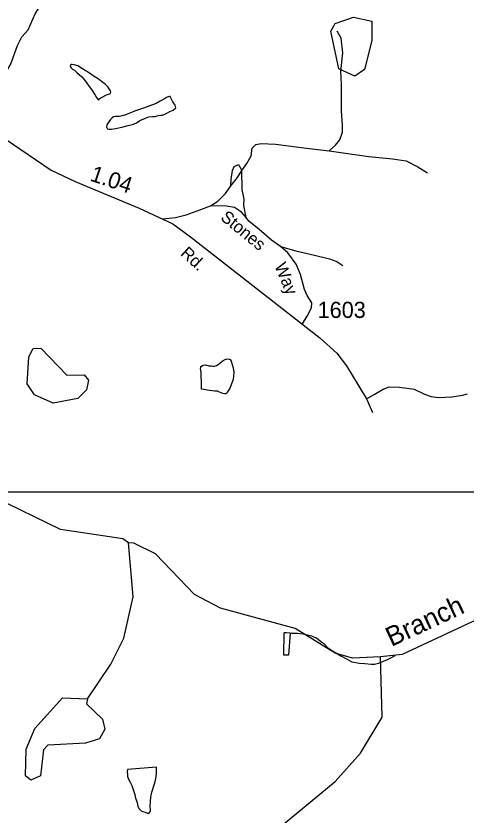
# Model space of a CAD drawing. Extents: x 2126262 to 2293712, y 749403 to 919119.
# Drawn here: x 2208945 to 2212421, y 842370 to 848545 of the extents above; entities that cross this region are included whole.
import ezdxf

# ---------------------------------------------------------------- set-up
doc = ezdxf.new("R2010")
doc.units = 0
for name, color, linetype in [('Exist Hydrographic Creek Single Shore', 7, 'Continuous'), ('Exist Hydrographic Creek Single Shore Label', 7, 'Continuous'), ('Exist Hydrographic Misc Water Feature', 7, 'Continuous'), ('Exist Hydrographic Pond Under 1500 Sq Ft', 7, 'Continuous'), ('Exist Road Non-System Type 51', 7, 'Continuous'), ('Exist Road Non-System Type 51 Label', 7, 'Continuous'), ('Exist Road Secondary Mileage Hundredths English Label', 7, 'Continuous'), ('Exist Road Secondary Type 51 Attributed', 7, 'Continuous'), ('Exist Road Secondary Type 51 Label', 7, 'Continuous'), ('Exist Road Secondary Type 51 Number Label', 7, 'Continuous'), ('Map Preparation Inset Cut Line', 7, 'Continuous')]:
    doc.layers.add(name, color=color, linetype=linetype)

msp = doc.modelspace()

# ---------------------------------------------------------------- linework, layer by layer
at = {"layer": 'Exist Hydrographic Creek Single Shore'}
for points in [[(2209813.4, 844477.9), (2209771.5, 844508.3), (2209288.4, 844580.7), (2208778.5, 844827.4)], [(2211760.5, 843597.8), (2211544.4, 843589.1), (2211410.5, 843628), (2211101.5, 843818.2), (2210525.5, 843974.4), (2210324.4, 844080.2), (2210022.5, 844394.8), (2209855.4, 844477), (2209813.4, 844477.9)], [(2213198.4, 844076.5), (2212941.4, 843980.1), (2212508.4, 843887.4), (2211927.5, 843617.3), (2211760.5, 843597.8)]]:
    msp.add_lwpolyline(points, dxfattribs=at)
at = {"layer": 'Exist Hydrographic Misc Water Feature'}
for points in [[(2209527.7, 847976.5), (2209555.7, 847932.7), (2209568, 847916.7), (2209572.1, 847908.8), (2209582, 847894.9), (2209592, 847906.9), (2209612.1, 847919), (2209643.7, 847935.3), (2209667.7, 847943.4), (2209675.7, 847947.5), (2209677.7, 847955.5), (2209675.5, 847967.5), (2209655.4, 847997.4), (2209633.3, 848019.2), (2209607, 848039), (2209581, 848058.8), (2209548.8, 848078.6), (2209512.9, 848104.3), (2209458.5, 848137.9), (2209422.3, 848159.6), (2209394.4, 848167.5), (2209380.2, 848169.3), (2209370.4, 848169.3), (2209366.3, 848167.3), (2209364.6, 848155.3), (2209372.6, 848143.3), (2209380.6, 848135.4), (2209396.6, 848125.5), (2209414.9, 848107.7), (2209453, 848073.9), (2209473.1, 848054), (2209493.2, 848026.2), (2209511.5, 848000.4), (2209527.7, 847976.5)], [(2209766.7, 847774.2), (2209745, 847770.1), (2209727, 847769.9), (2209715.1, 847769.8), (2209699.1, 847765.7), (2209689, 847759.6), (2209675.1, 847745.5), (2209661.3, 847727.5), (2209653.3, 847713.4), (2209647.6, 847703.4), (2209643.5, 847689.4), (2209651.5, 847673.4), (2209663.6, 847671.5), (2209683.5, 847671.6), (2209713.6, 847675.8), (2209763.5, 847686.2), (2209811.2, 847698.5), (2209853.3, 847710.8), (2209877.3, 847720.9), (2209903.1, 847737.1), (2209945.1, 847755.4), (2209970.8, 847765.6), (2209998.9, 847769.8), (2210020.8, 847769.9), (2210042.7, 847776), (2210064.9, 847778.3), (2210076.8, 847780.3), (2210094.8, 847786.4), (2210116.6, 847796.6), (2210134.6, 847808.7), (2210160.6, 847818.9), (2210180.3, 847835), (2210174.4, 847856.9), (2210158, 847882.8), (2210143.8, 847908.7), (2210135.8, 847922.7), (2210127.8, 847922.6), (2210113.9, 847918.5), (2210097.9, 847908.4), (2210058.1, 847886.1), (2210028, 847869.9), (2209980.2, 847851.6), (2209930.6, 847833.3), (2209892.6, 847821.1), (2209860.5, 847810.8), (2209836.9, 847800.7), (2209802.8, 847786.4), (2209784.8, 847778.3), (2209772.9, 847776.3), (2209766.7, 847774.2)], [(2210481.3, 845649.8), (2210439.3, 845653.5), (2210397.3, 845661.2), (2210377.4, 845665.1), (2210378.8, 845721), (2210376.6, 845765.1), (2210376.4, 845795), (2210372.3, 845809), (2210370, 845821), (2210372.1, 845833), (2210374.1, 845839), (2210378, 845843), (2210392.2, 845849.1), (2210409.8, 845851.2), (2210436, 845845.4), (2210452, 845845.5), (2210466, 845841.6), (2210476, 845841.6), (2210486.1, 845843.8), (2210493.9, 845847.8), (2210507.8, 845853.9), (2210519.9, 845864), (2210537.7, 845880.1), (2210545.5, 845886.1), (2210561.5, 845894.3), (2210575.5, 845898.3), (2210593.5, 845896.5), (2210599.5, 845892.5), (2210607.5, 845880.6), (2210615.9, 845854.7), (2210622, 845828.7), (2210628.4, 845794.7), (2210626.5, 845764.7), (2210622.6, 845738.7), (2210608.9, 845704.7), (2210599, 845678.6), (2210585.3, 845652.5), (2210577.3, 845640.5), (2210573.2, 845632.4), (2210567.3, 845628.4), (2210559.3, 845628.3), (2210543.3, 845630.2), (2210517.2, 845642), (2210501.2, 845649.9), (2210481.3, 845649.8)], [(2209497.4, 843274), (2209678.4, 843542.5), (2209777.5, 843743.8), (2209849.5, 844060.5), (2209813.4, 844477.9)], [(2211061.9, 843782.4), (2211051, 843610.4), (2211013, 843612.2), (2211016.1, 843784.1)], [(2211061.9, 843782.4), (2211035.8, 843784.2), (2211016.1, 843784.1)], [(2211061.9, 843782.4), (2211117.8, 843780.8), (2211160.1, 843777.1), (2211198, 843769.3), (2211228.1, 843761.5), (2211244.1, 843753.6), (2211260.1, 843747.7), (2211278, 843735.9), (2211300.3, 843716.1), (2211322.3, 843702.2), (2211354.5, 843668.4), (2211390.8, 843644.7), (2211414.7, 843628.9), (2211453.1, 843607.1), (2211503.1, 843579.5), (2211539.2, 843559.8), (2211597.2, 843550.1), (2211639.3, 843548.4), (2211687.3, 843542.7), (2211715.4, 843543), (2211735.2, 843547.1), (2211747.3, 843549.2), (2211783, 843565.5), (2211815, 843577.7), (2211841, 843591.8), (2211874.9, 843608)], [(2210475.5, 841515.1), (2210565.5, 841733), (2210854.4, 842133.8), (2210995.5, 842294.9), (2211409.5, 842637.4), (2211607.4, 842856.3), (2211772.4, 843131.8), (2211760.5, 843597.8)], [(2210029.4, 842747.6), (2209805.5, 842730.1), (2209803.9, 842710), (2209807.8, 842688.1), (2209806.1, 842674.1), (2209818, 842650.2), (2209826.4, 842630.3), (2209840.6, 842604.4), (2209850.6, 842574.4), (2209862.9, 842536.6), (2209869.1, 842506.6), (2209881.4, 842474.7), (2209887.5, 842444.7), (2209897.6, 842424.8), (2209911.7, 842410.9), (2209925.9, 842405), (2209941.9, 842401.1), (2209959.9, 842391.2), (2209965.8, 842389.3), (2209971.8, 842393.4), (2209975.9, 842395.4), (2209983.9, 842413.4), (2209981.6, 842449.4), (2209983.3, 842479.3), (2209987, 842519.4), (2209994.8, 842553.4), (2210016.3, 842617.6), (2210022, 842647.6), (2210027.8, 842675.6), (2210031.9, 842697.6), (2210031.5, 842741.6), (2210029.4, 842747.6)]]:
    msp.add_lwpolyline(points, dxfattribs=at)
at = {"layer": 'Exist Hydrographic Pond Under 1500 Sq Ft'}
for points in [[(2211563.5, 848079.7), (2211438.4, 848138), (2211377.5, 848428), (2211410.5, 848486.3), (2211551.4, 848535.9), (2211693.5, 848503.5), (2211694.5, 848355.8), (2211638.3, 848130.6), (2211563.5, 848079.7)], [(2209231.4, 845556.1), (2209089.5, 845621.4), (2209030.5, 845704.6), (2209045.4, 845914.2), (2209078.5, 845979.2), (2209137.5, 845981.2), (2209338.5, 845773.7), (2209471.3, 845774.2), (2209505.4, 845734.1), (2209489.4, 845659), (2209422.5, 845591.5), (2209231.4, 845556.1)], [(2209497.4, 843274), (2209489.4, 843234.7), (2209614.5, 843117.4), (2209632.5, 843041.6), (2209590.5, 842966.9), (2209482.4, 842933.1), (2209191.5, 842916.2), (2209158.4, 842880.8), (2209134.4, 842681.2), (2209059.4, 842646.6), (2209018.4, 842680.3), (2209024.5, 842886.8), (2209090.4, 843046.2), (2209305.5, 843281.2), (2209497.4, 843274)]]:
    msp.add_lwpolyline(points, dxfattribs=at)
at = {"layer": 'Exist Road Non-System Type 51'}
for points in [[(2208673.9, 847722.6), (2208759.5, 847882.5), (2208834.8, 848044.4), (2208857.2, 848094.7), (2208901.8, 848167.3), (2208957.3, 848316.6), (2208990.8, 848383.6), (2209038.2, 848436.7), (2209094, 848562.3), (2209163.7, 848671.2), (2209389.2, 848843.3)], [(2211364.1, 847503.2), (2211412.9, 847547.9), (2211446.4, 847589.8), (2211465.9, 847647), (2211465.9, 847705.7), (2211458.8, 847809.6), (2211458.8, 848016.2), (2211453.2, 848118.1), (2211469.8, 848259.4), (2211457.3, 848372.5), (2211425.2, 848428.3)], [(2210689.9, 847353.2), (2210728.6, 847405.8), (2210762.1, 847465.8), (2210769, 847524.4), (2210796.9, 847553.8), (2210840.2, 847560.7), (2210949, 847556.6), (2211209.2, 847522.8), (2211364.1, 847503.2)], [(2211364.1, 847503.2), (2211671, 847461.3), (2211854.4, 847441.1), (2211959, 847427.1), (2212049.7, 847381.1), (2212123.6, 847335)], [(2210604.8, 847233.2), (2210607.2, 847281.5), (2210618.4, 847351.3), (2210630.9, 847383.4), (2210663, 847398.8), (2210689.9, 847353.2)], [(2210604.8, 847233.2), (2210656, 847296.9), (2210689.9, 847353.2)], [(2210721.9, 846988.8), (2210705.3, 847081), (2210706.7, 847131.3), (2210691.3, 847206.7), (2210689.9, 847353.2)], [(2210447.1, 847078.2), (2210504.4, 847114.5), (2210564.4, 847174.5), (2210604.8, 847233.2)], [(2210079.3, 846979.2), (2210176.6, 846988.9), (2210260.3, 847009.8), (2210373.3, 847050.3), (2210447.1, 847078.2)], [(2210721.9, 846988.8), (2210687, 847029.3), (2210632.6, 847067), (2210571.2, 847076.8), (2210447.1, 847078.2)], [(2210988.8, 846765.4), (2210918.4, 846815), (2210823.5, 846896), (2210744.2, 846962.3), (2210721.9, 846988.8)], [(2211157.5, 846168.1), (2211193.9, 846228.8), (2211227.4, 846293), (2211231.6, 846330.7), (2211193.9, 846388), (2211174.4, 846434), (2211143.7, 846548.5), (2211108.8, 846628.6), (2211046, 846716.6), (2210988.8, 846765.4)], [(2210988.8, 846765.4), (2211107.4, 846733.3), (2211249.7, 846699.8), (2211366.9, 846670.5), (2211422.7, 846649.5), (2211468.7, 846618.8)], [(2211652, 845590.8), (2211712.7, 845623.6), (2211781.1, 845664.1), (2211827.1, 845683.6), (2211906.6, 845680.8), (2212019.6, 845664.1), (2212100.5, 845626.4), (2212152.1, 845606.8), (2212209.3, 845601.2), (2212312.5, 845605.4), (2212394.2, 845618), (2212433.3, 845629.2)]]:
    msp.add_lwpolyline(points, dxfattribs=at)
at = {"layer": 'Exist Road Secondary Type 51 Attributed'}
msp.add_lwpolyline([(2205955, 848422.2), (2206379.3, 848497.5), (2206951.2, 848584), (2207126.9, 848584), (2207332, 848546.3), (2207524.5, 848498.9), (2207697.5, 848415.1), (2207931.8, 848261.5), (2208382.4, 847939), (2208673.9, 847722.6), (2209217.9, 847354.1), (2209402, 847267.5), (2209897.2, 847062.3), (2210156, 846941.5), (2210292.7, 846841), (2211292.1, 846061.3), (2211423.3, 845942.6), (2211497.2, 845843.5), (2211652, 845590.8), (2211698.1, 845483.3)], dxfattribs=at)
at = {"layer": 'Map Preparation Inset Cut Line'}
msp.add_lwpolyline([(2221398.3, 867008), (2199861.2, 867008), (2199861.2, 844871.7), (2221398.3, 844871.7)], close=True, dxfattribs=at)

# ---------------------------------------------------------------- texts
at = {"layer": 'Exist Hydrographic Creek Single Shore Label'}
msp.add_text('Branch', height=150, rotation=24.93741, dxfattribs=at).set_placement((2211844.4, 843674.3))
at = {"layer": 'Exist Road Non-System Type 51 Label'}
for s, rotation, p in [('Stones', 320.69726, (2210518.6, 846978.1)), ('Way', 292.87146, (2210939.7, 846616.7))]:
    msp.add_text(s, height=95, rotation=rotation, dxfattribs=at).set_placement(p)
at = {"layer": 'Exist Road Secondary Mileage Hundredths English Label'}
msp.add_text('1.04', height=125, rotation=341.61559, dxfattribs=at).set_placement((2209510, 847275.3))
at = {"layer": 'Exist Road Secondary Type 51 Label'}
msp.add_text('Rd.', height=95, rotation=317.60138, dxfattribs=at).set_placement((2210209.6, 846703.7))
at = {"layer": 'Exist Road Secondary Type 51 Number Label'}
msp.add_text('1603', height=125, dxfattribs=at).set_placement((2211275.1, 846214))

doc.saveas('drawing.dxf')
